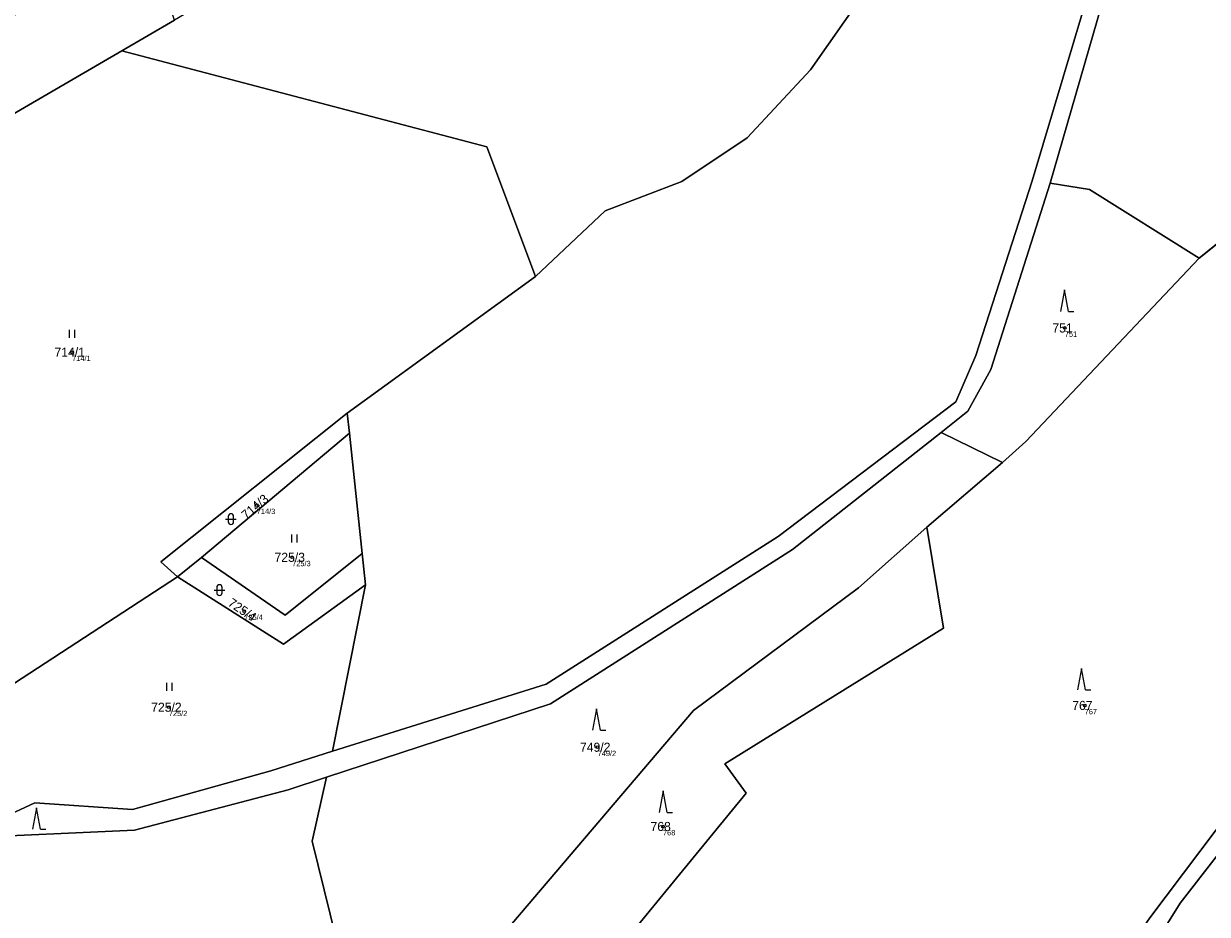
# Model space of a CAD drawing. Extents: x -554500 to -548272, y -1079733 to -1073730.
# Drawn here: x -552544.1 to -552323, y -1076549.6 to -1076383.3 of the extents above; entities that cross this region are included whole.
import ezdxf

# ---------------------------------------------------------------- set-up
doc = ezdxf.new("R2010")
doc.units = 0
for name, color, linetype in [('Definiční body', 7, 'Continuous'), ('Hranice parcel', 7, 'Continuous'), ('Parcelní čísla', 7, 'Continuous'), ('Polygon parcely', 7, 'Continuous'), ('Značky kultur', 7, 'Continuous')]:
    doc.layers.add(name, color=color, linetype=linetype)

msp = doc.modelspace()

# ---------------------------------------------------------------- linework, layer by layer
at = {"layer": 'Definiční body'}
for centre in [(-552349.61, -1076440.15994), (-552535, -1076444.67994), (-552500.52, -1076473.23994), (-552493.91, -1076482.97994), (-552502.85, -1076493.01994), (-552516.94, -1076510.96994), (-552345.9, -1076510.63994), (-552436.86, -1076518.43994), (-552424.66, -1076533.23994)]:
    msp.add_circle(centre, 0.25, dxfattribs=at)
at = {"layer": 'Hranice parcel'}
for p, q in [((-552515.87, -1076382.67), (-552525.71, -1076388.4)), ((-552324.5, -1076427.14), (-552275.16, -1076387.24)), ((-552483.61, -1076456.09), (-552448.47, -1076430.54)), ((-552483.22, -1076459.8), (-552483.61, -1076456.09)), ((-552510.85, -1076483.02), (-552483.22, -1076459.8)), ((-552483.22, -1076459.8), (-552480.86, -1076482.24)), ((-552361.25, -1076465.26), (-552372.73, -1076459.66)), ((-552375.37, -1076477.35), (-552361.25, -1076465.26)), ((-552480.86, -1076482.24), (-552480.24, -1076488.14)), ((-552515.35, -1076486.6), (-552510.85, -1076483.02)), ((-552480.24, -1076488.14), (-552486.35, -1076519.2))]:
    msp.add_line(p, q, dxfattribs=at)
for points in [[(-552082.03, -1076217.85), (-552172.91, -1076239), (-552237.45, -1076262.62), (-552290.52, -1076289.96), (-552361.9, -1076341.64), (-552397.12, -1076391.97), (-552408.94, -1076404.68), (-552421.13, -1076412.82), (-552435.43, -1076418.29), (-552448.47, -1076430.54)], [(-552486.35, -1076519.2), (-552446.47, -1076506.69), (-552403.17, -1076479.12), (-552369.98, -1076453.92), (-552366.23, -1076445.31), (-552355.7, -1076412.69), (-552338.13, -1076353.95), (-552329.44, -1076345.15), (-552279.7, -1076309.87), (-552227.39, -1076285.2), (-552174.81, -1076265.32), (-552136.87, -1076256.69), (-552082.48, -1076242.71), (-552078.29, -1076241.75)], [(-552078.01, -1076244.68), (-552136.53, -1076259.91), (-552173.43, -1076267.88), (-552223.95, -1076286.92), (-552278.28, -1076312.24), (-552329.57, -1076349.91), (-552336.29, -1076357.46), (-552352.34, -1076413.09)], [(-552525.71, -1076388.4), (-552593.59, -1076427.89), (-552601.23, -1076431.08)], [(-552448.47, -1076430.54), (-552457.53, -1076406.36), (-552525.71, -1076388.4)], [(-552352.34, -1076413.09), (-552363.45, -1076447.93), (-552367.72, -1076455.71), (-552372.73, -1076459.66)], [(-552324.5, -1076427.14), (-552344.97, -1076414.33), (-552352.34, -1076413.09)], [(-552361.25, -1076465.26), (-552356.92, -1076461.35), (-552324.5, -1076427.14)], [(-552354.29, -1076589.54), (-552342.87, -1076571.33), (-552328.08, -1076547.55), (-552287.31, -1076495.06), (-552209.76, -1076458.12), (-552172.85, -1076434.7)], [(-552515.35, -1076486.6), (-552518.46, -1076483.85), (-552483.61, -1076456.09)], [(-552372.73, -1076459.66), (-552400.49, -1076481.54), (-552445.67, -1076510.34), (-552487.5, -1076524.06)], [(-552375.37, -1076477.35), (-552372.26, -1076496.2), (-552413.1, -1076521.55), (-552409.14, -1076527.03), (-552451.27, -1076578.46), (-552465.04, -1076565.66)], [(-552465.04, -1076565.66), (-552418.97, -1076511.58), (-552388.15, -1076488.69), (-552375.37, -1076477.35)], [(-552510.85, -1076483.02), (-552495.22, -1076493.81), (-552480.86, -1076482.24)], [(-552586.77, -1076526.37), (-552560.32, -1076515.93), (-552515.35, -1076486.6)], [(-552480.24, -1076488.14), (-552495.5, -1076499.17), (-552515.35, -1076486.6)], [(-552346, -1076567.97), (-552333.72, -1076550.28), (-552290.26, -1076492.67)], [(-552592.41, -1076528.61), (-552577.9, -1076529.28), (-552551.15, -1076533.06), (-552541.94, -1076528.83), (-552523.76, -1076530.08), (-552497.9, -1076522.82), (-552486.35, -1076519.2)], [(-552487.5, -1076524.06), (-552494.64, -1076526.4), (-552523.34, -1076533.93), (-552556.35, -1076535.43)], [(-552480.18, -1076576.63), (-552490.19, -1076536.01), (-552487.5, -1076524.06)]]:
    msp.add_lwpolyline(points, dxfattribs=at)
at = {"layer": 'Polygon parcely'}
for points in [[(-552525.71, -1076388.4), (-552457.53, -1076406.36), (-552448.47, -1076430.54), (-552435.43, -1076418.29), (-552421.13, -1076412.82), (-552408.94, -1076404.68), (-552397.12, -1076391.97), (-552361.9, -1076341.64), (-552290.52, -1076289.96), (-552237.45, -1076262.62), (-552172.91, -1076239), (-552082.03, -1076217.85), (-552078.32, -1076181.19), (-552068.62, -1076152.78), (-552073.09, -1076147.25), (-552143.98, -1076161.67), (-552307.31, -1076256.65), (-552378.47, -1076318.18), (-552374.96, -1076326.41), (-552403.07, -1076373.07), (-552423.16, -1076353.85), (-552456.38, -1076369.45), (-552496.15, -1076371.03), (-552515.87, -1076382.67)], [(-552336.29, -1076357.46), (-552352.34, -1076413.09), (-552344.97, -1076414.33), (-552324.5, -1076427.14), (-552275.16, -1076387.24), (-552252.46, -1076368.87), (-552277.25, -1076333.86), (-552182.38, -1076294.27), (-552088.25, -1076255), (-552078.12, -1076250.77), (-552078.01, -1076244.68), (-552136.53, -1076259.91), (-552173.43, -1076267.88), (-552223.95, -1076286.92), (-552278.28, -1076312.24), (-552329.57, -1076349.91)], [(-552451.27, -1076578.46), (-552465.04, -1076565.66), (-552465.61, -1076566.07), (-552438.38, -1076618.51), (-552371.43, -1076578.9), (-552349.96, -1076565.5), (-552346, -1076567.97), (-552333.72, -1076550.28), (-552290.26, -1076492.67), (-552295.63, -1076487.49), (-552288.81, -1076479.12), (-552274.2, -1076469.31), (-552291.02, -1076425.89), (-552269.97, -1076391.96), (-552275.16, -1076387.24), (-552324.5, -1076427.14), (-552356.92, -1076461.35), (-552361.25, -1076465.26), (-552375.37, -1076477.35), (-552372.26, -1076496.2), (-552413.1, -1076521.55), (-552409.14, -1076527.03)], [(-552518.46, -1076483.85), (-552483.61, -1076456.09), (-552448.47, -1076430.54), (-552457.53, -1076406.36), (-552525.71, -1076388.4), (-552593.59, -1076427.89), (-552601.23, -1076431.08), (-552606.68, -1076454.87), (-552602.77, -1076462.46), (-552607.13, -1076493.71), (-552609.35, -1076524.22), (-552607.55, -1076526.7), (-552616.83, -1076533.42), (-552596.9, -1076524.56), (-552586.77, -1076526.37), (-552560.32, -1076515.93), (-552515.35, -1076486.6)], [(-552346, -1076567.97), (-552353.27, -1076582.68), (-552360.56, -1076591.81), (-552354.29, -1076589.54), (-552342.87, -1076571.33), (-552328.08, -1076547.55), (-552287.31, -1076495.06), (-552209.76, -1076458.12), (-552172.85, -1076434.7), (-552123.36, -1076406.24), (-552096.36, -1076396.49), (-552074.47, -1076392.59), (-552077.41, -1076388.27), (-552098.81, -1076392.82), (-552123.63, -1076401.65), (-552216.88, -1076455.81), (-552290.26, -1076492.67), (-552333.72, -1076550.28)], [(-552352.34, -1076413.09), (-552363.45, -1076447.93), (-552367.72, -1076455.71), (-552372.73, -1076459.66), (-552361.25, -1076465.26), (-552356.92, -1076461.35), (-552324.5, -1076427.14), (-552344.97, -1076414.33)], [(-552354.29, -1076589.54), (-552344.89, -1076586.13), (-552321.49, -1076553.92), (-552275.1, -1076490.05), (-552223.3, -1076469.1), (-552167.67, -1076446.61), (-552169.76, -1076441.81), (-552172.85, -1076434.7), (-552209.76, -1076458.12), (-552287.31, -1076495.06), (-552328.08, -1076547.55), (-552342.87, -1076571.33)], [(-552515.35, -1076486.6), (-552510.85, -1076483.02), (-552483.22, -1076459.8), (-552483.61, -1076456.09), (-552518.46, -1076483.85)], [(-552480.86, -1076482.24), (-552483.22, -1076459.8), (-552510.85, -1076483.02), (-552495.22, -1076493.81)], [(-552372.73, -1076459.66), (-552400.49, -1076481.54), (-552445.67, -1076510.34), (-552487.5, -1076524.06), (-552490.19, -1076536.01), (-552480.18, -1076576.63), (-552465.61, -1076566.07), (-552465.04, -1076565.66), (-552418.97, -1076511.58), (-552388.15, -1076488.69), (-552375.37, -1076477.35), (-552361.25, -1076465.26)], [(-552375.37, -1076477.35), (-552388.15, -1076488.69), (-552418.97, -1076511.58), (-552465.04, -1076565.66), (-552451.27, -1076578.46), (-552409.14, -1076527.03), (-552413.1, -1076521.55), (-552372.26, -1076496.2)], [(-552510.85, -1076483.02), (-552515.35, -1076486.6), (-552495.5, -1076499.17), (-552480.24, -1076488.14), (-552480.86, -1076482.24), (-552495.22, -1076493.81)], [(-552497.9, -1076522.82), (-552486.35, -1076519.2), (-552480.24, -1076488.14), (-552495.5, -1076499.17), (-552515.35, -1076486.6), (-552560.32, -1076515.93), (-552586.77, -1076526.37), (-552592.41, -1076528.61), (-552577.9, -1076529.28), (-552551.15, -1076533.06), (-552541.94, -1076528.83), (-552523.76, -1076530.08)], [(-552487.5, -1076524.06), (-552494.64, -1076526.4), (-552523.34, -1076533.93), (-552556.35, -1076535.43), (-552611.72, -1076561.31), (-552649.36, -1076581.64), (-552664.86, -1076591.22), (-552669.45, -1076597.48), (-552659.8, -1076619.44), (-552660.44, -1076638.73), (-552650.59, -1076657.78), (-552645.2, -1076685.73), (-552623.86, -1076708.12), (-552614.42, -1076725.85), (-552614.61, -1076740.01), (-552606.96, -1076782.38), (-552603.83, -1076744), (-552591.68, -1076698.35), (-552590.54, -1076665.97), (-552546.35, -1076618.16), (-552480.18, -1076576.63), (-552490.19, -1076536.01)]]:
    msp.add_lwpolyline(points, close=True, dxfattribs=at)
for points in [[(-552361.9, -1076341.64), (-552397.12, -1076391.97), (-552408.94, -1076404.68), (-552421.13, -1076412.82), (-552435.43, -1076418.29), (-552448.47, -1076430.54), (-552483.61, -1076456.09), (-552483.22, -1076459.8), (-552480.86, -1076482.24), (-552480.24, -1076488.14), (-552486.35, -1076519.2), (-552446.47, -1076506.69), (-552403.17, -1076479.12), (-552369.98, -1076453.92), (-552366.23, -1076445.31), (-552355.7, -1076412.69), (-552338.13, -1076353.95)], [(-552338.13, -1076353.95), (-552355.7, -1076412.69), (-552366.23, -1076445.31), (-552369.98, -1076453.92), (-552403.17, -1076479.12), (-552446.47, -1076506.69), (-552486.35, -1076519.2), (-552497.9, -1076522.82), (-552523.76, -1076530.08), (-552541.94, -1076528.83), (-552551.15, -1076533.06)], [(-552556.35, -1076535.43), (-552523.34, -1076533.93), (-552494.64, -1076526.4), (-552487.5, -1076524.06), (-552445.67, -1076510.34), (-552400.49, -1076481.54), (-552372.73, -1076459.66), (-552367.72, -1076455.71), (-552363.45, -1076447.93), (-552352.34, -1076413.09), (-552336.29, -1076357.46)], [(-552593.59, -1076427.89), (-552525.71, -1076388.4), (-552515.87, -1076382.67), (-552521.66, -1076364.88), (-552602.38, -1076421.42)]]:
    msp.add_lwpolyline(points, dxfattribs=at)
at = {"layer": 'Značky kultur'}
for p, q in [((-552349.68, -1076433.06), (-552350.43, -1076437.06)), ((-552348.93, -1076437.06), (-552349.68, -1076433.06)), ((-552348.93, -1076437.06), (-552347.934, -1076437.06)), ((-552535.511, -1076441.98), (-552535.511, -1076440.48)), ((-552534.51, -1076441.98), (-552534.51, -1076440.48)), ((-552505.841, -1076475.351), (-552505.841, -1076476.352)), ((-552504.839, -1076476.352), (-552504.839, -1076475.351)), ((-552506.341, -1076475.851), (-552504.339, -1076475.851)), ((-552493.951, -1076480.19), (-552493.951, -1076478.69)), ((-552492.95, -1076480.19), (-552492.95, -1076478.69)), ((-552507.991, -1076488.601), (-552507.991, -1076489.602)), ((-552506.989, -1076489.602), (-552506.989, -1076488.601)), ((-552508.491, -1076489.101), (-552506.489, -1076489.101)), ((-552346.51, -1076503.72), (-552347.26, -1076507.72)), ((-552345.76, -1076507.72), (-552346.51, -1076503.72)), ((-552517.321, -1076507.94), (-552517.321, -1076506.44)), ((-552516.32, -1076507.94), (-552516.32, -1076506.44)), ((-552345.76, -1076507.72), (-552344.764, -1076507.72)), ((-552437.07, -1076511.26), (-552437.82, -1076515.26)), ((-552436.32, -1076515.26), (-552437.07, -1076511.26)), ((-552436.32, -1076515.26), (-552435.324, -1076515.26)), ((-552424.65, -1076526.61), (-552425.4, -1076530.61)), ((-552423.9, -1076530.61), (-552424.65, -1076526.61)), ((-552541.64, -1076529.76), (-552542.39, -1076533.76)), ((-552540.89, -1076533.76), (-552541.64, -1076529.76)), ((-552423.9, -1076530.61), (-552422.904, -1076530.61)), ((-552540.89, -1076533.76), (-552539.894, -1076533.76))]:
    msp.add_line(p, q, dxfattribs=at)
for centre, start, end in [((-552505.34, -1076475.3509), 0, 180), ((-552505.34, -1076476.3509), 180, 359.9878861), ((-552507.49, -1076488.6009), 0, 180), ((-552507.49, -1076489.6009), 180, 359.9878861)]:
    msp.add_arc(centre, 0.5, start, end, dxfattribs=at)

# ---------------------------------------------------------------- texts
at = {"layer": 'Definiční body'}
for s, p in [('751', (-552349.61, -1076441.816)), ('714/1', (-552535, -1076446.336)), ('714/3', (-552500.52, -1076474.896)), ('725/3', (-552493.91, -1076484.636)), ('725/4', (-552502.85, -1076494.676)), ('725/2', (-552516.94, -1076512.626)), ('767', (-552345.9, -1076512.296)), ('749/2', (-552436.86, -1076520.096)), ('768', (-552424.66, -1076534.896))]:
    msp.add_text(s, height=0.999996, dxfattribs=at).set_placement(p)
at = {"layer": 'Parcelní čísla'}
for s, p in [('751', (-552351.935, -1076441.01)), ('714/1', (-552538.298, -1076445.53)), ('725/3', (-552497.208, -1076483.83)), ('725/2', (-552520.238, -1076511.82)), ('767', (-552348.225, -1076511.49)), ('749/2', (-552440.158, -1076519.29)), ('768', (-552426.985, -1076534.09))]:
    msp.add_text(s, height=1.699998, dxfattribs=at).set_placement(p)
for s, rotation, p in [('714/3', 40, (-552502.5, -1076476.011)), ('725/4', 326, (-552506.059, -1076491.88))]:
    msp.add_text(s, height=1.699998, rotation=rotation, dxfattribs=at).set_placement(p)

doc.saveas('drawing.dxf')
